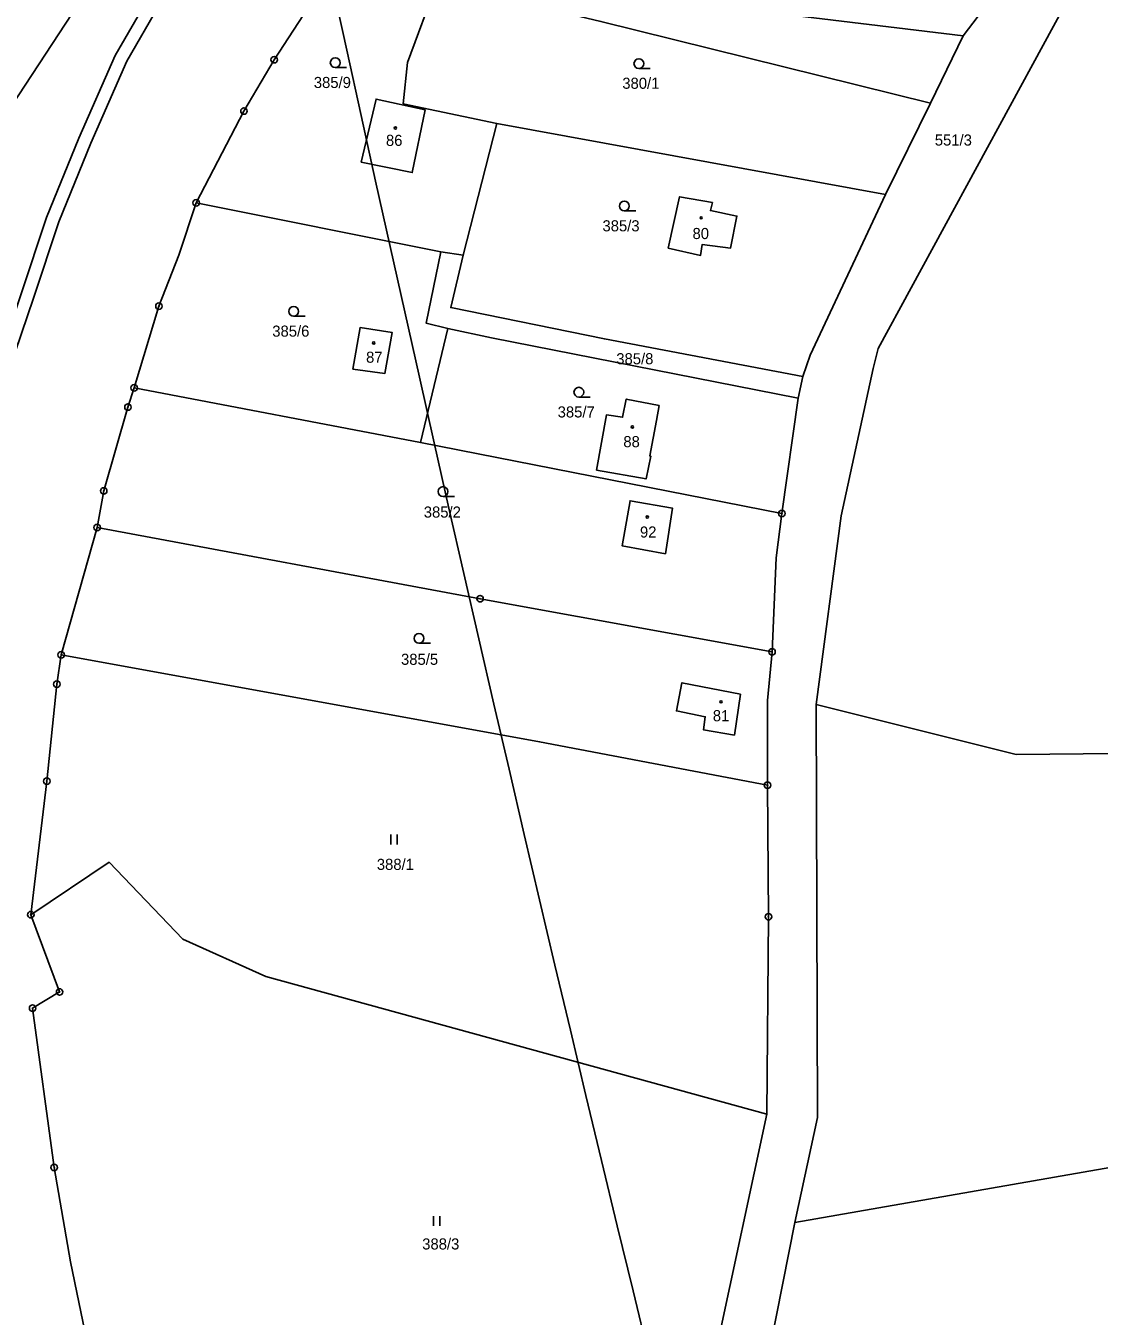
# Model space of a CAD drawing. Extents: x -680203 to -673936, y -1102717 to -1093650.
# Drawn here: x -677421.2 to -677256.6, y -1096981.7 to -1096783.9 of the extents above; entities that cross this region are included whole.
import ezdxf

# ---------------------------------------------------------------- set-up
doc = ezdxf.new("R2010")
doc.units = 0
for name, color, linetype in [('_Ideová část', 7, 'Continuous'), ('_Řešené území', 7, 'Continuous'), ('SOxx02xx_Koleje_param další_Popis10', 7, 'Continuous'), ('SOxxxxxx_Koleje_hlavní_body_Popis10', 7, 'Continuous'), ('SOxxxxxx_Koleje_LN_parametry_Popis10', 7, 'Continuous'), ('SOxxxxxx_Koleje_param další_Popis10', 7, 'Continuous'), ('SOxxxxxx_Osa_bod_P', 7, 'Continuous'), ('x_prac', 7, 'Continuous')]:
    doc.layers.add(name, color=color, linetype=linetype)

msp = doc.modelspace()

# ---------------------------------------------------------------- linework, layer by layer
at = {"layer": '_Ideová část'}
msp.add_circle((-677321.69, -1096651.16), 1076.75, dxfattribs=at)
at = {"layer": '_Řešené území'}
for radius, start, end in [(8402.25, 187.102556, 195.801382), (8602.25, 187.075524, 195.834409)]:
    msp.add_arc((-668968.6, -1094948.57), radius, start, end, dxfattribs=at)
at = {"layer": 'SOxx02xx_Koleje_param další_Popis10'}
for centre, radius in [((-677383.11, -1096789.07), 0.5), ((-677383.11, -1096789.07), 0.0303), ((-677387.74, -1096796.94), 0.5), ((-677387.74, -1096796.94), 0.0303), ((-677395.07, -1096811), 0.5), ((-677395.07, -1096811), 0.0303), ((-677400.78, -1096826.85), 0.5), ((-677400.78, -1096826.85), 0.0303), ((-677404.58, -1096839.37), 0.5), ((-677404.58, -1096839.37), 0.0303), ((-677405.53, -1096842.31), 0.5), ((-677405.53, -1096842.31), 0.0303), ((-677409.25, -1096855.17), 0.5), ((-677409.25, -1096855.17), 0.0303), ((-677305.26, -1096858.61), 0.5), ((-677305.26, -1096858.61), 0.0303), ((-677410.25, -1096860.77), 0.5), ((-677410.25, -1096860.77), 0.0303), ((-677351.54, -1096871.68), 0.5), ((-677351.54, -1096871.68), 0.0303), ((-677415.76, -1096880.29), 0.5), ((-677306.77, -1096879.83), 0.5), ((-677306.77, -1096879.83), 0.0303), ((-677415.76, -1096880.29), 0.0303), ((-677416.43, -1096884.77), 0.5), ((-677416.43, -1096884.77), 0.0303), ((-677417.98, -1096899.64), 0.5), ((-677417.98, -1096899.64), 0.0303), ((-677307.46, -1096900.27), 0.5), ((-677307.46, -1096900.27), 0.0303), ((-677420.43, -1096920.11), 0.5), ((-677420.43, -1096920.11), 0.0303), ((-677307.32, -1096920.42), 0.5), ((-677307.32, -1096920.42), 0.0303), ((-677416.01, -1096931.96), 0.5), ((-677416.01, -1096931.96), 0.0303), ((-677420.15, -1096934.45), 0.5), ((-677420.15, -1096934.45), 0.0303), ((-677416.84, -1096958.84), 0.5), ((-677416.84, -1096958.84), 0.0303)]:
    msp.add_circle(centre, radius, dxfattribs=at)
at = {"layer": 'SOxxxxxx_Koleje_hlavní_body_Popis10'}
for p, q in [((-677373.75, -1096790.28), (-677372, -1096790.28)), ((-677327.19, -1096790.42), (-677325.44, -1096790.42)), ((-677329.41, -1096812.25), (-677327.66, -1096812.25)), ((-677380.12, -1096828.4), (-677378.37, -1096828.4)), ((-677336.39, -1096840.78), (-677334.64, -1096840.78)), ((-677357.22, -1096856.01), (-677355.47, -1096856.01)), ((-677360.91, -1096878.52), (-677359.16, -1096878.52)), ((-677365.23, -1096909.34), (-677365.23, -1096907.84)), ((-677364.23, -1096909.34), (-677364.23, -1096907.84)), ((-677358.69, -1096967.81), (-677358.69, -1096966.31)), ((-677357.69, -1096967.81), (-677357.69, -1096966.31))]:
    msp.add_line(p, q, dxfattribs=at)
for centre in [(-677373.75, -1096789.53), (-677327.19, -1096789.67), (-677329.41, -1096811.5), (-677380.12, -1096827.65), (-677336.39, -1096840.03), (-677357.22, -1096855.26), (-677360.91, -1096877.77)]:
    msp.add_circle(centre, 0.75, dxfattribs=at)
at = {"layer": 'SOxxxxxx_Koleje_LN_parametry_Popis10'}
for points in [[(-677402.48, -1096779.72), (-677407.47, -1096788.41), (-677413.04, -1096801.08), (-677418.03, -1096813.24), (-677421.92, -1096824.96), (-677426.58, -1096838.77), (-677430.17, -1096852.86), (-677432.46, -1096864.77), (-677434, -1096870.16), (-677435, -1096880.6), (-677435.22, -1096886.54), (-677437.61, -1096903.47), (-677437.43, -1096914.5), (-677437, -1096925.4), (-677435.86, -1096943.51), (-677434.9, -1096954.37), (-677432.84, -1096965.42), (-677431.81, -1096977.33), (-677430.28, -1096985.84)], [(-677428.32, -1096985.48), (-677429.83, -1096977.07), (-677430.86, -1096965.16), (-677432.92, -1096954.09), (-677433.86, -1096943.35), (-677435, -1096925.3), (-677435.43, -1096914.44), (-677435.61, -1096903.59), (-677433.22, -1096886.72), (-677433, -1096880.74), (-677432.02, -1096870.54), (-677430.52, -1096865.23), (-677428.21, -1096853.3), (-677424.66, -1096839.33), (-677420.02, -1096825.6), (-677416.15, -1096813.94), (-677411.2, -1096801.86), (-677405.69, -1096789.31), (-677400.74, -1096780.72)]]:
    msp.add_lwpolyline(points, dxfattribs=at)
at = {"layer": 'SOxxxxxx_Koleje_param další_Popis10'}
for centre in [(-677364.52, -1096799.54), (-677317.64, -1096813.31), (-677367.84, -1096832.48), (-677328.18, -1096845.35), (-677325.91, -1096859.17), (-677314.59, -1096887.49)]:
    msp.add_circle(centre, 0.175, dxfattribs=at)
at = {"layer": 'x_prac'}
for p, q in [((-677282.49, -1096795.71), (-677277.45, -1096785.41)), ((-677289.35, -1096809.74), (-677282.49, -1096795.71)), ((-677348.97, -1096798.86), (-677354.12, -1096819.02)), ((-677348.97, -1096798.86), (-677289.35, -1096809.74)), ((-677357.55, -1096818.52), (-677395.07, -1096811)), ((-677354.12, -1096819.02), (-677357.55, -1096818.52)), ((-677360.67, -1096847.74), (-677356.46, -1096830.27)), ((-677302.78, -1096840.93), (-677302.07, -1096837.63)), ((-677360.67, -1096847.74), (-677404.58, -1096839.37)), ((-677305.26, -1096858.61), (-677302.78, -1096840.93)), ((-677305.26, -1096858.61), (-677360.67, -1096847.74)), ((-677415.76, -1096880.29), (-677410.25, -1096860.77)), ((-677307.55, -1096950.71), (-677325.2, -1097032.65)), ((-677313.4, -1097018.19), (-677303.27, -1096967.31))]:
    msp.add_line(p, q, dxfattribs=at)
for points in [[(-677262.68, -1096438.14), (-677292.79, -1096529.65), (-677308.24, -1096567.83), (-677326.33, -1096611.16), (-677333.36, -1096631.13), (-677358.48, -1096686.97), (-677369.14, -1096708.68), (-677377.75, -1096725.26), (-677390.02, -1096746.45), (-677397.74, -1096757.34), (-677410.99, -1096777.19), (-677433.69, -1096811.83)], [(-677277.45, -1096785.41), (-677254.17, -1096754.8), (-677242.87, -1096731.68), (-677233.68, -1096681.43)], [(-677395.07, -1096811), (-677387.74, -1096796.94), (-677383.11, -1096789.07), (-677371.27, -1096770.84)], [(-677354.68, -1096769.47), (-677317.33, -1096779.16), (-677303.35, -1096782.32), (-677277.45, -1096785.41)], [(-677358.13, -1096777.21), (-677362.69, -1096789.51), (-677363.33, -1096795.83), (-677348.97, -1096798.86)], [(-677282.49, -1096795.71), (-677333.01, -1096783.21), (-677358.13, -1096777.21)], [(-677300.01, -1096887.92), (-677296.19, -1096858.96), (-677291.27, -1096836.42), (-677290.51, -1096833.35), (-677260.14, -1096777.47)], [(-677369.75, -1096804.76), (-677367.49, -1096795.1), (-677359.96, -1096796.77), (-677361.95, -1096806.37), (-677369.75, -1096804.76)], [(-677315.89, -1096810.96), (-677320.95, -1096810.07), (-677322.68, -1096817.94), (-677317.72, -1096819.08), (-677317.48, -1096817.39), (-677313.16, -1096817.97), (-677312.16, -1096813.04), (-677316.22, -1096812.19), (-677315.89, -1096810.96)], [(-677302.07, -1096837.63), (-677300.9, -1096834.35), (-677289.35, -1096809.74)], [(-677404.58, -1096839.37), (-677400.78, -1096826.85), (-677397.73, -1096819.03), (-677395.07, -1096811)], [(-677356.46, -1096830.27), (-677359.78, -1096829.46), (-677357.55, -1096818.52)], [(-677354.12, -1096819.02), (-677356.04, -1096827.05), (-677332.48, -1096831.86), (-677302.07, -1096837.63)], [(-677371.07, -1096836.48), (-677366.16, -1096837.17), (-677365.02, -1096830.88), (-677369.93, -1096830.12), (-677371.07, -1096836.48)], [(-677302.78, -1096840.93), (-677349.8, -1096831.69), (-677356.46, -1096830.27)], [(-677410.25, -1096860.77), (-677409.25, -1096855.17), (-677405.53, -1096842.31), (-677404.58, -1096839.37)], [(-677324.08, -1096842.08), (-677329.12, -1096841.08), (-677329.68, -1096843.88), (-677332.14, -1096843.5), (-677333.67, -1096851.96), (-677326.08, -1096853.32), (-677325.38, -1096849.82)], [(-677325.38, -1096849.82), (-677325.53, -1096849.8), (-677324.48, -1096844.37), (-677324.08, -1096842.08)], [(-677323.11, -1096864.81), (-677322.04, -1096857.79), (-677328.54, -1096856.68), (-677329.76, -1096863.57), (-677323.11, -1096864.81)], [(-677306.77, -1096879.83), (-677306.14, -1096865.44), (-677305.26, -1096858.61)], [(-677410.25, -1096860.77), (-677351.54, -1096871.68), (-677306.77, -1096879.83)], [(-677300.01, -1096887.92), (-677269.35, -1096895.54), (-677243.64, -1096895.3), (-677179.43, -1096884.45), (-677165.05, -1096877.54), (-677144.28, -1096872.06)], [(-677307.46, -1096900.27), (-677307.44, -1096887.26), (-677306.77, -1096879.83)], [(-677420.43, -1096920.11), (-677417.98, -1096899.64), (-677416.43, -1096884.77), (-677415.76, -1096880.29)], [(-677415.76, -1096880.29), (-677342.42, -1096893.6), (-677307.46, -1096900.27)], [(-677311.61, -1096886.33), (-677320.59, -1096884.57), (-677321.44, -1096888.89), (-677317.02, -1096889.77), (-677317.28, -1096891.77), (-677312.53, -1096892.58), (-677311.61, -1096886.33)], [(-677303.27, -1096967.31), (-677299.8, -1096951.19), (-677300.01, -1096887.92)], [(-677307.46, -1096900.27), (-677307.32, -1096920.42), (-677307.55, -1096950.71)], [(-677420.43, -1096920.11), (-677408.41, -1096912.07), (-677397.11, -1096923.89), (-677384.41, -1096929.61), (-677307.55, -1096950.71)], [(-677411.76, -1096985.7), (-677414.35, -1096973.3), (-677416.84, -1096958.84), (-677420.15, -1096934.45), (-677416.01, -1096931.96), (-677420.43, -1096920.11)], [(-677135.59, -1096923.15), (-677165.73, -1096931.72), (-677188.53, -1096936.34), (-677213.96, -1096949.12), (-677246.17, -1096957.35), (-677303.27, -1096967.31)]]:
    msp.add_lwpolyline(points, dxfattribs=at)

# ---------------------------------------------------------------- texts
at = {"layer": 'SOxxxxxx_Osa_bod_P'}
for s, p in [('385/9', (-677377.03, -1096793.41)), ('380/1', (-677329.73, -1096793.53)), ('86', (-677365.97, -1096802.28)), ('551/3', (-677281.81, -1096802.23)), ('385/3', (-677332.77, -1096815.38)), ('80', (-677318.96, -1096816.56)), ('385/6', (-677383.4, -1096831.52)), ('87', (-677369.02, -1096835.52)), ('385/8', (-677330.65, -1096835.75)), ('385/7', (-677339.64, -1096843.91)), ('88', (-677329.57, -1096848.46)), ('385/2', (-677360.17, -1096859.25)), ('92', (-677327.02, -1096862.31)), ('385/5', (-677363.66, -1096881.82)), ('81', (-677315.85, -1096890.46)), ('388/1', (-677367.37, -1096913.25)), ('388/3', (-677360.41, -1096971.43))]:
    msp.add_text(s, height=1.7, dxfattribs=at).set_placement(p)

doc.saveas('drawing.dxf')
